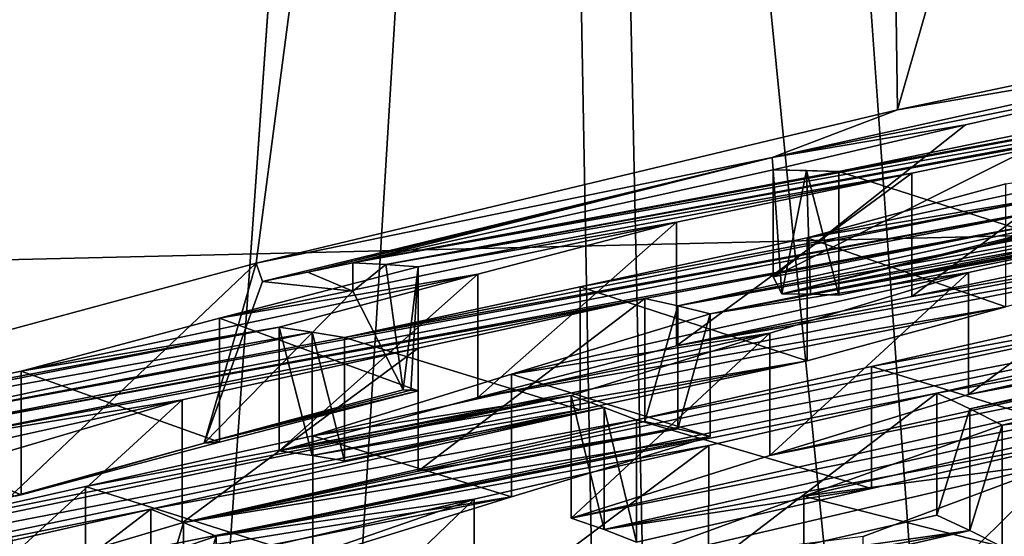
# Model space of a CAD drawing. Header units: metres. Extents: x -24 to 24, y -69 to 184.
# Tile 403 of 656: x -5.374 to -4.863, y 129.12 to 129.388. Entities that reach past the tile are written whole.
import ezdxf

# ---------------------------------------------------------------- set-up
doc = ezdxf.new("R2010")
doc.units = ezdxf.units.M
for name, color, linetype in [('1072', 7, 'CONTINUOUS'), ('1078', 7, 'CONTINUOUS'), ('1095', 7, 'CONTINUOUS'), ('1167', 7, 'CONTINUOUS'), ('1275', 7, 'CONTINUOUS'), ('1326', 7, 'CONTINUOUS'), ('1656', 7, 'CONTINUOUS'), ('1685', 7, 'CONTINUOUS'), ('1890', 7, 'CONTINUOUS'), ('1947', 7, 'CONTINUOUS'), ('2019', 7, 'CONTINUOUS'), ('2134', 7, 'CONTINUOUS'), ('2264', 7, 'CONTINUOUS'), ('2271', 7, 'CONTINUOUS'), ('2456', 7, 'CONTINUOUS'), ('2581', 7, 'CONTINUOUS'), ('2588', 7, 'CONTINUOUS'), ('2609', 7, 'CONTINUOUS'), ('2640', 7, 'CONTINUOUS'), ('2697', 7, 'CONTINUOUS'), ('2798', 7, 'CONTINUOUS'), ('2887', 7, 'CONTINUOUS'), ('2903', 7, 'CONTINUOUS'), ('2945', 7, 'CONTINUOUS'), ('2960', 7, 'CONTINUOUS'), ('3043', 7, 'CONTINUOUS'), ('3067', 7, 'CONTINUOUS'), ('3114', 7, 'CONTINUOUS'), ('3207', 7, 'CONTINUOUS'), ('3247', 7, 'CONTINUOUS'), ('3285', 7, 'CONTINUOUS'), ('3554', 7, 'CONTINUOUS'), ('3559', 7, 'CONTINUOUS'), ('3583', 7, 'CONTINUOUS'), ('3653', 7, 'CONTINUOUS'), ('367', 7, 'CONTINUOUS'), ('3671', 7, 'CONTINUOUS'), ('369', 7, 'CONTINUOUS'), ('373', 7, 'CONTINUOUS'), ('383', 7, 'CONTINUOUS'), ('3860', 7, 'CONTINUOUS'), ('3861', 7, 'CONTINUOUS'), ('3895', 7, 'CONTINUOUS'), ('3967', 7, 'CONTINUOUS'), ('424', 3, 'CONTINUOUS'), ('426', 3, 'CONTINUOUS'), ('434', 7, 'CONTINUOUS'), ('475', 7, 'CONTINUOUS'), ('554', 2, 'CONTINUOUS'), ('563', 2, 'CONTINUOUS'), ('761', 7, 'CONTINUOUS')]:
    doc.layers.add(name, color=color, linetype=linetype)

msp = doc.modelspace()

# ---------------------------------------------------------------- linework, layer by layer
at = {"layer": '1072'}
for points in [[(-5.049646, 129.18, 225.76397), (-5.032533, 129.176279, 225.630396), (-5.167348, 129.154237, 225.821346)], [(-5.167348, 129.154237, 225.821346), (-5.032533, 129.176279, 225.630396), (-5.289677, 129.127395, 225.880996)], [(-5.032533, 129.176279, 225.630396), (-5.015734, 129.172234, 225.499379), (-5.289677, 129.127395, 225.880996)], [(-5.289677, 129.127395, 225.880996), (-5.015734, 129.172234, 225.499379), (-5.392761, 129.096849, 225.807292)], [(-5.015734, 129.172234, 225.499379), (-5.118815, 129.141, 225.425862), (-5.392761, 129.096849, 225.807292)], [(-5.392761, 129.096849, 225.807292), (-5.118815, 129.141, 225.425862), (-5.495796, 129.06559, 225.733817)], [(-5.118815, 129.141, 225.425862), (-5.221854, 129.109009, 225.35258), (-5.495796, 129.06559, 225.733817)]]:
    msp.add_3dface(points, dxfattribs=at)
at = {"layer": '1078'}
for points in [[(-5.049646, 129.18, 225.76397), (-5.167348, 129.154237, 225.821346), (-5.049646, 129.243716, 225.746897)], [(-5.049646, 129.243716, 225.746897), (-5.167348, 129.154237, 225.821346), (-5.167334, 129.218048, 225.804242)], [(-5.167334, 129.218048, 225.804242), (-5.289677, 129.127395, 225.880996), (-5.289677, 129.191299, 225.863873)], [(-5.167348, 129.154237, 225.821346), (-5.289677, 129.127395, 225.880996), (-5.167334, 129.218048, 225.804242)]]:
    msp.add_3dface(points, dxfattribs=at)
at = {"layer": '1095'}
for points in [[(-4.965852, 129.310211, 226.815088), (-4.983001, 129.310519, 226.949859), (-4.978527, 129.246195, 226.931913)], [(-4.978527, 129.246195, 226.931913), (-4.983001, 129.310519, 226.949859), (-4.983001, 129.254991, 226.964737)], [(-4.963662, 129.245955, 226.815089), (-4.965852, 129.310211, 226.815088), (-4.978527, 129.246195, 226.931913)], [(-4.949089, 129.245525, 226.700602), (-4.965852, 129.310211, 226.815088), (-4.963662, 129.245955, 226.815089)], [(-4.949089, 129.309656, 226.683418), (-4.965852, 129.310211, 226.815088), (-4.949089, 129.245525, 226.700602)]]:
    msp.add_3dface(points, dxfattribs=at)
at = {"layer": '1167'}
for points in [[(-5.201118, 129.262229, 226.933069), (-5.201118, 129.247559, 226.937), (-5.224496, 129.257425, 226.944382)], [(-5.248019, 129.252587, 226.955765), (-5.224496, 129.257425, 226.944382), (-5.201118, 129.247559, 226.937)]]:
    msp.add_3dface(points, dxfattribs=at)
at = {"layer": '1275'}
for points in [[(-4.827066, 129.334616, 226.624404), (-4.949089, 129.309656, 226.683418), (-4.827074, 129.270575, 226.641567)], [(-4.949089, 129.309656, 226.683418), (-4.949089, 129.245525, 226.700602), (-4.827074, 129.270575, 226.641567)]]:
    msp.add_3dface(points, dxfattribs=at)
at = {"layer": '1326'}
for points in [[(-4.98488, 129.162325, 225.239459), (-4.881807, 129.193927, 225.312872), (-4.624659, 129.242616, 225.062292)], [(-4.607864, 129.237745, 224.931528), (-4.98488, 129.162325, 225.239459), (-4.624659, 129.242616, 225.062292)], [(-4.881807, 129.193927, 225.312872), (-4.759445, 129.221068, 225.253127), (-4.624659, 129.242616, 225.062292)], [(-4.607864, 129.237745, 224.931528), (-4.710926, 129.205307, 224.858347), (-5.087926, 129.129939, 225.166277)], [(-4.98488, 129.162325, 225.239459), (-4.607864, 129.237745, 224.931528), (-5.087926, 129.129939, 225.166277)], [(-5.087926, 129.129939, 225.166277), (-4.710926, 129.205307, 224.858347), (-5.070844, 129.123914, 225.033561)], [(-4.710926, 129.205307, 224.858347), (-4.813984, 129.17203, 224.785396), (-5.070844, 129.123914, 225.033561)], [(-5.070844, 129.123914, 225.033561), (-4.813984, 129.17203, 224.785396), (-4.932081, 129.145215, 224.843224)], [(-5.054015, 129.117496, 224.902939), (-5.070844, 129.123914, 225.033561), (-4.932081, 129.145215, 224.843224)]]:
    msp.add_3dface(points, dxfattribs=at)
at = {"layer": '1656'}
for points in [[(-4.864262, 129.178078, 224.30668), (-4.967192, 129.141259, 224.234779), (-4.864262, 129.115079, 224.323561)], [(-4.967192, 129.141259, 224.234779), (-5.070381, 129.103567, 224.162905), (-4.967192, 129.078221, 224.25167)], [(-4.864262, 129.115079, 224.323561), (-4.967192, 129.141259, 224.234779), (-4.967192, 129.078221, 224.25167)]]:
    msp.add_3dface(points, dxfattribs=at)
at = {"layer": '1685'}
for points in [[(-4.911172, 129.308764, 226.420871), (-4.793248, 129.333227, 226.363748), (-4.911164, 129.24479, 226.43801)], [(-4.911164, 129.24479, 226.43801), (-4.793248, 129.333227, 226.363748), (-4.793248, 129.269341, 226.380866)], [(-5.033279, 129.219256, 226.497218), (-4.911172, 129.308764, 226.420871), (-4.911164, 129.24479, 226.43801)], [(-5.033279, 129.283323, 226.480051), (-4.911172, 129.308764, 226.420871), (-5.033279, 129.219256, 226.497218)]]:
    msp.add_3dface(points, dxfattribs=at)
at = {"layer": '1890'}
for points in [[(-5.049646, 129.18, 225.76397), (-5.049646, 129.243716, 225.746897), (-5.032533, 129.239923, 225.613343)], [(-5.032533, 129.176279, 225.630396), (-5.049646, 129.18, 225.76397), (-5.032533, 129.239923, 225.613343)], [(-5.015734, 129.235809, 225.482344), (-5.032533, 129.176279, 225.630396), (-5.032533, 129.239923, 225.613343)], [(-5.015734, 129.172234, 225.499379), (-5.032533, 129.176279, 225.630396), (-5.015734, 129.235809, 225.482344)]]:
    msp.add_3dface(points, dxfattribs=at)
at = {"layer": '1947'}
for points in [[(-5.22228, 129.226369, 226.196955), (-5.239398, 129.228914, 226.33089), (-5.22228, 129.162344, 226.21411)], [(-5.22228, 129.162344, 226.21411), (-5.239398, 129.228914, 226.33089), (-5.239398, 129.164814, 226.348065)], [(-5.205487, 129.159592, 226.082793), (-5.22228, 129.226369, 226.196955), (-5.22228, 129.162344, 226.21411)], [(-5.205487, 129.223545, 226.065657), (-5.22228, 129.226369, 226.196955), (-5.205487, 129.159592, 226.082793)]]:
    msp.add_3dface(points, dxfattribs=at)
at = {"layer": '2019'}
for points in [[(-5.087926, 129.129939, 225.166277), (-5.070844, 129.123914, 225.033561), (-5.087926, 129.193409, 225.14927)], [(-5.087926, 129.193409, 225.14927), (-5.070844, 129.123914, 225.033561), (-5.070844, 129.187318, 225.016573)], [(-5.070844, 129.187318, 225.016573), (-5.054015, 129.117496, 224.902939), (-5.054015, 129.180837, 224.885967)], [(-5.070844, 129.123914, 225.033561), (-5.054015, 129.117496, 224.902939), (-5.070844, 129.187318, 225.016573)]]:
    msp.add_3dface(points, dxfattribs=at)
at = {"layer": '2134'}
for points in [[(-4.898174, 129.131496, 224.585833), (-4.881109, 129.123526, 224.453773), (-5.016551, 129.104359, 224.643868)], [(-5.138205, 129.076449, 224.703514), (-4.881109, 129.123526, 224.453773), (-5.241178, 129.040706, 224.631291)], [(-4.881109, 129.123526, 224.453773), (-4.864262, 129.115079, 224.323561), (-5.241178, 129.040706, 224.631291)], [(-5.016551, 129.104359, 224.643868), (-4.881109, 129.123526, 224.453773), (-5.138205, 129.076449, 224.703514)]]:
    msp.add_3dface(points, dxfattribs=at)
at = {"layer": '2264'}
for points in [[(-4.15008, 129.4526, 225.676093), (-4.793248, 129.333227, 226.363748), (-5.183981, 129.261328, 226.798547)], [(-4.541219, 129.380722, 226.114079), (-4.15008, 129.4526, 225.676093), (-5.183981, 129.261328, 226.798547)], [(-4.541219, 129.380722, 226.114079), (-5.201118, 129.262229, 226.933069), (-4.557967, 129.38156, 226.245557)], [(-5.201118, 129.262229, 226.933069), (-4.949089, 129.309656, 226.683418), (-4.557967, 129.38156, 226.245557)], [(-5.201118, 129.262229, 226.933069), (-4.541219, 129.380722, 226.114079), (-5.183981, 129.261328, 226.798547)], [(-4.983677, 129.316898, 227.19578), (-4.707585, 129.377813, 227.423117), (-4.776881, 129.357949, 227.10089)], [(-4.949089, 129.309656, 226.683418), (-4.827066, 129.334616, 226.624404), (-4.557967, 129.38156, 226.245557)], [(-5.032533, 129.239923, 225.613343), (-4.406526, 129.361774, 225.059971), (-4.641776, 129.310335, 225.178749)], [(-5.032533, 129.239923, 225.613343), (-4.797617, 129.291189, 225.497234), (-4.406526, 129.361774, 225.059971)], [(-4.983677, 129.316898, 227.19578), (-4.776881, 129.357949, 227.10089), (-4.883315, 129.33382, 227.022805)], [(-4.793248, 129.333227, 226.363748), (-4.911172, 129.308764, 226.420871), (-5.183981, 129.261328, 226.798547)], [(-4.983001, 129.310519, 226.949859), (-4.983677, 129.316898, 227.19578), (-4.883315, 129.33382, 227.022805)], [(-4.862439, 129.303231, 226.023209), (-4.728512, 129.325983, 225.836418), (-4.965456, 129.275194, 225.948886)], [(-4.728512, 129.325983, 225.836418), (-4.831528, 129.29769, 225.762163), (-4.965456, 129.275194, 225.948886)], [(-5.224496, 129.257425, 226.944382), (-5.248019, 129.252587, 226.955765), (-4.983677, 129.316898, 227.19578)], [(-5.201118, 129.262229, 226.933069), (-5.224496, 129.257425, 226.944382), (-4.983677, 129.316898, 227.19578)], [(-4.983001, 129.310519, 226.949859), (-5.201118, 129.262229, 226.933069), (-4.983677, 129.316898, 227.19578)], [(-4.983001, 129.310519, 226.949859), (-4.949089, 129.309656, 226.683418), (-5.201118, 129.262229, 226.933069)], [(-5.015734, 129.235809, 225.482344), (-5.032533, 129.239923, 225.613343), (-4.641776, 129.310335, 225.178749)], [(-4.759423, 129.284391, 225.236151), (-5.015734, 129.235809, 225.482344), (-4.641776, 129.310335, 225.178749)], [(-4.983001, 129.310519, 226.949859), (-4.965852, 129.310211, 226.815088), (-4.949089, 129.309656, 226.683418)], [(-4.646144, 129.240225, 224.319757), (-4.272186, 129.314095, 224.016337), (-4.881109, 129.186585, 224.436877)], [(-4.272186, 129.314095, 224.016337), (-4.864262, 129.178078, 224.30668), (-4.881109, 129.186585, 224.436877)], [(-4.255118, 129.305341, 223.884469), (-4.864262, 129.178078, 224.30668), (-4.272186, 129.314095, 224.016337)], [(-5.183981, 129.261328, 226.798547), (-4.911172, 129.308764, 226.420871), (-5.167207, 129.26018, 226.666947)], [(-4.911172, 129.308764, 226.420871), (-5.033279, 129.283323, 226.480051), (-5.167207, 129.26018, 226.666947)], [(-4.864262, 129.178078, 224.30668), (-4.255118, 129.305341, 223.884469), (-4.490304, 129.251536, 224.003371)], [(-5.205487, 129.223545, 226.065657), (-4.831528, 129.29769, 225.762163), (-4.814402, 129.294598, 225.628318)], [(-4.831528, 129.29769, 225.762163), (-5.205487, 129.223545, 226.065657), (-5.083192, 129.249899, 226.006152)], [(-4.965456, 129.275194, 225.948886), (-4.831528, 129.29769, 225.762163), (-5.083192, 129.249899, 226.006152)], [(-5.457516, 129.175979, 226.315345), (-5.205487, 129.223545, 226.065657), (-4.814402, 129.294598, 225.628318)], [(-5.440409, 129.172801, 226.181667), (-5.457516, 129.175979, 226.315345), (-4.814402, 129.294598, 225.628318)], [(-4.797617, 129.291189, 225.497234), (-5.440409, 129.172801, 226.181667), (-4.814402, 129.294598, 225.628318)], [(-4.797617, 129.291189, 225.497234), (-5.049646, 129.243716, 225.746897), (-5.440409, 129.172801, 226.181667)], [(-5.049646, 129.243716, 225.746897), (-4.797617, 129.291189, 225.497234), (-5.032533, 129.239923, 225.613343)], [(-5.270305, 129.233523, 226.592188), (-5.033279, 129.283323, 226.480051), (-5.136378, 129.256475, 226.405343)], [(-5.167207, 129.26018, 226.666947), (-5.033279, 129.283323, 226.480051), (-5.270305, 129.233523, 226.592188)], [(-4.881807, 129.257342, 225.29588), (-5.015734, 129.235809, 225.482344), (-4.759423, 129.284391, 225.236151)], [(-5.373326, 129.206174, 226.517677), (-5.270305, 129.233523, 226.592188), (-5.136378, 129.256475, 226.405343)], [(-5.239398, 129.228914, 226.33089), (-5.373326, 129.206174, 226.517677), (-5.136378, 129.256475, 226.405343)], [(-4.680056, 129.255194, 224.582417), (-5.288973, 129.127695, 225.002908), (-5.054015, 129.180837, 224.885967)], [(-5.288973, 129.127695, 225.002908), (-4.680056, 129.255194, 224.582417), (-4.662978, 129.247944, 224.450066)], [(-4.881807, 129.257342, 225.29588), (-4.98488, 129.225767, 225.22246), (-5.118815, 129.204601, 225.40882)], [(-5.015734, 129.235809, 225.482344), (-4.881807, 129.257342, 225.29588), (-5.118815, 129.204601, 225.40882)], [(-4.680056, 129.255194, 224.582417), (-5.054015, 129.180837, 224.885967), (-4.9321, 129.208453, 224.826287)], [(-4.813984, 129.235178, 224.768475), (-4.680056, 129.255194, 224.582417), (-4.9321, 129.208453, 224.826287)], [(-4.608928, 129.224192, 224.061567), (-4.864262, 129.178078, 224.30668), (-4.490304, 129.251536, 224.003371)], [(-5.272132, 129.120495, 224.872407), (-5.288973, 129.127695, 225.002908), (-4.662978, 129.247944, 224.450066)], [(-5.272132, 129.120495, 224.872407), (-4.662978, 129.247944, 224.450066), (-4.898174, 129.194616, 224.56892)], [(-4.662978, 129.247944, 224.450066), (-4.646144, 129.240225, 224.319757), (-4.898174, 129.194616, 224.56892)], [(-5.049646, 129.243716, 225.746897), (-5.423605, 129.169339, 226.050452), (-5.440409, 129.172801, 226.181667)], [(-5.049646, 129.243716, 225.746897), (-5.167334, 129.218048, 225.804242), (-5.423605, 129.169339, 226.050452)], [(-4.898174, 129.194616, 224.56892), (-4.646144, 129.240225, 224.319757), (-4.881109, 129.186585, 224.436877)], [(-5.475184, 129.184501, 226.567164), (-5.239398, 129.228914, 226.33089), (-5.580078, 129.162121, 226.618142)], [(-5.239398, 129.228914, 226.33089), (-5.22228, 129.226369, 226.196955), (-5.580078, 129.162121, 226.618142)], [(-5.373326, 129.206174, 226.517677), (-5.239398, 129.228914, 226.33089), (-5.475184, 129.184501, 226.567164)], [(-5.22228, 129.226369, 226.196955), (-5.457516, 129.175979, 226.315345), (-5.580078, 129.162121, 226.618142)], [(-5.457516, 129.175979, 226.315345), (-5.22228, 129.226369, 226.196955), (-5.205487, 129.223545, 226.065657)], [(-5.118815, 129.204601, 225.40882), (-4.98488, 129.225767, 225.22246), (-5.221854, 129.172638, 225.335531)], [(-4.98488, 129.225767, 225.22246), (-5.087926, 129.193409, 225.14927), (-5.221854, 129.172638, 225.335531)], [(-4.730335, 129.196194, 224.121131), (-4.864262, 129.178078, 224.30668), (-4.608928, 129.224192, 224.061567)], [(-5.167334, 129.218048, 225.804242), (-5.289677, 129.191299, 225.863873), (-5.423605, 129.169339, 226.050452)], [(-5.696841, 129.066218, 225.56966), (-5.087926, 129.193409, 225.14927), (-5.070844, 129.187318, 225.016573)], [(-5.696841, 129.066218, 225.56966), (-5.461885, 129.118857, 225.452872), (-5.087926, 129.193409, 225.14927)], [(-5.087926, 129.193409, 225.14927), (-5.461885, 129.118857, 225.452872), (-5.339899, 129.146209, 225.393233)], [(-5.221854, 129.172638, 225.335531), (-5.087926, 129.193409, 225.14927), (-5.339899, 129.146209, 225.393233)], [(-5.016534, 129.167578, 224.626921), (-5.272132, 129.120495, 224.872407), (-4.898174, 129.194616, 224.56892)], [(-4.833223, 129.158783, 224.049421), (-4.967192, 129.141259, 224.234779), (-4.730335, 129.196194, 224.121131)], [(-4.967192, 129.141259, 224.234779), (-4.864262, 129.178078, 224.30668), (-4.730335, 129.196194, 224.121131)], [(-5.526693, 129.139122, 225.976656), (-5.289677, 129.191299, 225.863873), (-5.392762, 129.160777, 225.790162)], [(-5.423605, 129.169339, 226.050452), (-5.289677, 129.191299, 225.863873), (-5.526693, 129.139122, 225.976656)], [(-5.680003, 129.060053, 225.4389), (-5.696841, 129.066218, 225.56966), (-5.070844, 129.187318, 225.016573)], [(-5.306044, 129.134498, 225.135326), (-5.680003, 129.060053, 225.4389), (-5.070844, 129.187318, 225.016573)], [(-5.306044, 129.134498, 225.135326), (-5.070844, 129.187318, 225.016573), (-5.054015, 129.180837, 224.885967)], [(-5.288973, 129.127695, 225.002908), (-5.306044, 129.134498, 225.135326), (-5.054015, 129.180837, 224.885967)], [(-5.138205, 129.139762, 224.68655), (-5.272132, 129.120495, 224.872407), (-5.016534, 129.167578, 224.626921)], [(-4.902542, 129.097406, 223.71719), (-4.528584, 129.168191, 223.414597), (-5.137555, 129.043084, 223.834876)], [(-4.528584, 129.168191, 223.414597), (-5.12066, 129.030533, 223.70538), (-5.137555, 129.043084, 223.834876)], [(-5.12066, 129.030533, 223.70538), (-4.528584, 129.168191, 223.414597), (-4.511578, 129.15479, 223.284456)], [(-4.782111, 129.125398, 223.658045), (-4.528584, 129.168191, 223.414597), (-4.902542, 129.097406, 223.71719)], [(-4.936454, 129.120449, 223.977687), (-5.070381, 129.103567, 224.162905), (-4.833223, 129.158783, 224.049421)], [(-5.070381, 129.103567, 224.162905), (-4.967192, 129.141259, 224.234779), (-4.833223, 129.158783, 224.049421)], [(-5.12066, 129.030533, 223.70538), (-4.511578, 129.15479, 223.284456), (-4.746702, 129.10059, 223.402982)], [(-5.241178, 129.104056, 224.614316), (-5.37513, 129.085281, 224.800022), (-5.138205, 129.139762, 224.68655)], [(-5.37513, 129.085281, 224.800022), (-5.272132, 129.120495, 224.872407), (-5.138205, 129.139762, 224.68655)], [(-5.680003, 129.060053, 225.4389), (-5.306044, 129.134498, 225.135326), (-5.424271, 129.107751, 225.193192)]]:
    msp.add_3dface(points, dxfattribs=at)
at = {"layer": '2271'}
for points in [[(-5.175141, 129.196489, 226.746405), (-5.171164, 129.196225, 226.715202), (-5.278389, 129.16882, 226.643143)], [(-5.167207, 129.195948, 226.684158), (-5.278389, 129.16882, 226.643143), (-5.171164, 129.196225, 226.715202)], [(-5.167207, 129.195948, 226.684158), (-5.270305, 129.169277, 226.609403), (-5.278389, 129.16882, 226.643143)], [(-5.379429, 129.14061, 226.537862), (-5.278389, 129.16882, 226.643143), (-5.376376, 129.141261, 226.536379)], [(-5.278389, 129.16882, 226.643143), (-5.373326, 129.141911, 226.534897), (-5.376376, 129.141261, 226.536379)], [(-5.270305, 129.169277, 226.609403), (-5.373326, 129.141911, 226.534897), (-5.278389, 129.16882, 226.643143)]]:
    msp.add_3dface(points, dxfattribs=at)
at = {"layer": '2456'}
for points in [[(-4.983001, 129.254991, 226.964737), (-4.776881, 129.357949, 227.10089), (-4.776881, 129.295926, 227.117509)], [(-4.776881, 129.357949, 227.10089), (-4.983001, 129.254991, 226.964737), (-4.883315, 129.33382, 227.022805)], [(-4.983001, 129.254991, 226.964737), (-4.983001, 129.310519, 226.949859), (-4.883315, 129.33382, 227.022805)]]:
    msp.add_3dface(points, dxfattribs=at)
at = {"layer": '2581'}
msp.add_3dface([(-4.782111, 129.125398, 223.658045), (-4.902542, 129.097406, 223.71719), (-4.782111, 129.06267, 223.674853)], dxfattribs=at)
at = {"layer": '2588'}
for points in [[(-4.881807, 129.193927, 225.312872), (-4.98488, 129.162325, 225.239459), (-4.881807, 129.257342, 225.29588)], [(-4.98488, 129.162325, 225.239459), (-4.98488, 129.225767, 225.22246), (-4.881807, 129.257342, 225.29588)], [(-5.087926, 129.129939, 225.166277), (-5.087926, 129.193409, 225.14927), (-4.98488, 129.225767, 225.22246)], [(-4.98488, 129.162325, 225.239459), (-5.087926, 129.129939, 225.166277), (-4.98488, 129.225767, 225.22246)]]:
    msp.add_3dface(points, dxfattribs=at)
at = {"layer": '2609'}
for points in [[(-4.918526, 129.341578, 227.287887), (-4.567607, 129.415783, 227.564824), (-4.707585, 129.377813, 227.423117)], [(-4.918526, 129.341578, 227.287887), (-4.707585, 129.377813, 227.423117), (-4.983677, 129.316898, 227.19578)], [(-5.251303, 129.262071, 226.991161), (-4.918526, 129.341578, 227.287887), (-4.983677, 129.316898, 227.19578)], [(-5.248019, 129.252587, 226.955765), (-5.251303, 129.262071, 226.991161), (-4.983677, 129.316898, 227.19578)], [(-5.565138, 129.17745, 226.675353), (-5.251303, 129.262071, 226.991161), (-5.379429, 129.14061, 226.537862)], [(-5.251303, 129.262071, 226.991161), (-5.278389, 129.16882, 226.643143), (-5.379429, 129.14061, 226.537862)], [(-5.251303, 129.262071, 226.991161), (-5.248019, 129.252587, 226.955765), (-5.278389, 129.16882, 226.643143)], [(-5.248019, 129.252587, 226.955765), (-5.201118, 129.247559, 226.937), (-5.278389, 129.16882, 226.643143)], [(-5.201118, 129.247559, 226.937), (-5.175141, 129.196489, 226.746405), (-5.278389, 129.16882, 226.643143)]]:
    msp.add_3dface(points, dxfattribs=at)
at = {"layer": '2640'}
msp.add_3dface([(-5.272132, 129.057028, 224.889413), (-5.272132, 129.120495, 224.872407), (-5.37513, 129.085281, 224.800022)], dxfattribs=at)
at = {"layer": '2697'}
for points in [[(-4.862439, 129.239482, 226.040291), (-5.136378, 129.192392, 226.422514), (-4.759337, 129.266778, 226.114881)], [(-5.136378, 129.192392, 226.422514), (-5.033279, 129.219256, 226.497218), (-4.759337, 129.266778, 226.114881)], [(-5.033279, 129.219256, 226.497218), (-4.911164, 129.24479, 226.43801), (-4.776098, 129.268199, 226.24631)], [(-4.759337, 129.266778, 226.114881), (-5.033279, 129.219256, 226.497218), (-4.776098, 129.268199, 226.24631)], [(-4.911164, 129.24479, 226.43801), (-4.793248, 129.269341, 226.380866), (-4.776098, 129.268199, 226.24631)], [(-4.965456, 129.211427, 225.965972), (-5.239398, 129.164814, 226.348065), (-4.862439, 129.239482, 226.040291)], [(-5.239398, 129.164814, 226.348065), (-5.136378, 129.192392, 226.422514), (-4.862439, 129.239482, 226.040291)], [(-5.22228, 129.162344, 226.21411), (-5.239398, 129.164814, 226.348065), (-4.965456, 129.211427, 225.965972)], [(-5.083197, 129.18604, 226.023265), (-5.22228, 129.162344, 226.21411), (-4.965456, 129.211427, 225.965972)], [(-5.205487, 129.159592, 226.082793), (-5.22228, 129.162344, 226.21411), (-5.083197, 129.18604, 226.023265)]]:
    msp.add_3dface(points, dxfattribs=at)
at = {"layer": '2798'}
for points in [[(-4.936454, 129.120449, 223.977687), (-4.833223, 129.158783, 224.049421), (-4.936454, 129.057519, 223.994549)], [(-4.936454, 129.057519, 223.994549), (-4.833223, 129.158783, 224.049421), (-4.833223, 129.095895, 224.066272)]]:
    msp.add_3dface(points, dxfattribs=at)
at = {"layer": '2887'}
for points in [[(-4.978527, 129.246195, 226.931913), (-4.983001, 129.254991, 226.964737), (-4.776881, 129.295926, 227.117509)], [(-4.978527, 129.246195, 226.931913), (-4.776881, 129.295926, 227.117509), (-4.874931, 129.270927, 227.024214)], [(-4.776881, 129.295926, 227.117509), (-4.769501, 129.295135, 227.114556), (-4.874931, 129.270927, 227.024214)]]:
    msp.add_3dface(points, dxfattribs=at)
at = {"layer": '2903'}
for points in [[(-5.306044, 129.134498, 225.135326), (-5.306044, 129.070905, 225.152366), (-5.424288, 129.044059, 225.210265)], [(-5.306044, 129.134498, 225.135326), (-5.424288, 129.044059, 225.210265), (-5.424271, 129.107751, 225.193192)]]:
    msp.add_3dface(points, dxfattribs=at)
at = {"layer": '2945'}
for points in [[(-4.813984, 129.17203, 224.785396), (-4.813984, 129.235178, 224.768475), (-4.9321, 129.208453, 224.826287)], [(-5.054015, 129.180837, 224.885967), (-4.932081, 129.145215, 224.843224), (-4.9321, 129.208453, 224.826287)], [(-4.932081, 129.145215, 224.843224), (-4.813984, 129.17203, 224.785396), (-4.9321, 129.208453, 224.826287)], [(-5.054015, 129.117496, 224.902939), (-4.932081, 129.145215, 224.843224), (-5.054015, 129.180837, 224.885967)]]:
    msp.add_3dface(points, dxfattribs=at)
at = {"layer": '2960'}
for points in [[(-4.881807, 129.193927, 225.312872), (-4.881807, 129.257342, 225.29588), (-4.759423, 129.284391, 225.236151)], [(-4.759445, 129.221068, 225.253127), (-4.881807, 129.193927, 225.312872), (-4.759423, 129.284391, 225.236151)]]:
    msp.add_3dface(points, dxfattribs=at)
at = {"layer": '3043'}
for points in [[(-5.373326, 129.206174, 226.517677), (-5.475184, 129.184501, 226.567164), (-5.373326, 129.141911, 226.534897)], [(-5.373326, 129.141911, 226.534897), (-5.475184, 129.184501, 226.567164), (-5.376376, 129.141261, 226.536379)]]:
    msp.add_3dface(points, dxfattribs=at)
at = {"layer": '3067'}
for points in [[(-4.936454, 129.057519, 223.994549), (-4.456392, 129.169189, 223.758764), (-4.559202, 129.130387, 223.687489)], [(-4.936454, 129.057519, 223.994549), (-4.833223, 129.095895, 224.066272), (-4.456392, 129.169189, 223.758764)], [(-4.936454, 129.057519, 223.994549), (-4.559202, 129.130387, 223.687489), (-4.919429, 129.046352, 223.863664)], [(-4.559202, 129.130387, 223.687489), (-4.662511, 129.090565, 223.616091), (-4.919429, 129.046352, 223.863664)]]:
    msp.add_3dface(points, dxfattribs=at)
at = {"layer": '3114'}
for points in [[(-4.874931, 129.270927, 227.024214), (-4.502939, 129.342556, 226.735412), (-4.606026, 129.318999, 226.659831)], [(-4.769501, 129.295135, 227.114556), (-4.502939, 129.342556, 226.735412), (-4.874931, 129.270927, 227.024214)], [(-4.978527, 129.246195, 226.931913), (-4.874931, 129.270927, 227.024214), (-4.606026, 129.318999, 226.659831)], [(-4.709058, 129.294684, 226.584499), (-4.978527, 129.246195, 226.931913), (-4.606026, 129.318999, 226.659831)], [(-4.963662, 129.245955, 226.815089), (-4.978527, 129.246195, 226.931913), (-4.709058, 129.294684, 226.584499)], [(-4.963662, 129.245955, 226.815089), (-4.709058, 129.294684, 226.584499), (-4.827074, 129.270575, 226.641567)], [(-4.949089, 129.245525, 226.700602), (-4.963662, 129.245955, 226.815089), (-4.827074, 129.270575, 226.641567)]]:
    msp.add_3dface(points, dxfattribs=at)
at = {"layer": '3207'}
for points in [[(-4.898174, 129.131496, 224.585833), (-5.016551, 129.104359, 224.643868), (-4.898174, 129.194616, 224.56892)], [(-5.016551, 129.104359, 224.643868), (-5.016534, 129.167578, 224.626921), (-4.898174, 129.194616, 224.56892)], [(-5.138205, 129.076449, 224.703514), (-5.138205, 129.139762, 224.68655), (-5.016534, 129.167578, 224.626921)], [(-5.016551, 129.104359, 224.643868), (-5.138205, 129.076449, 224.703514), (-5.016534, 129.167578, 224.626921)]]:
    msp.add_3dface(points, dxfattribs=at)
at = {"layer": '3247'}
for points in [[(-4.898174, 129.131496, 224.585833), (-4.898174, 129.194616, 224.56892), (-4.881109, 129.186585, 224.436877)], [(-4.881109, 129.123526, 224.453773), (-4.898174, 129.131496, 224.585833), (-4.881109, 129.186585, 224.436877)], [(-4.864262, 129.178078, 224.30668), (-4.881109, 129.123526, 224.453773), (-4.881109, 129.186585, 224.436877)], [(-4.864262, 129.178078, 224.30668), (-4.864262, 129.115079, 224.323561), (-4.881109, 129.123526, 224.453773)]]:
    msp.add_3dface(points, dxfattribs=at)
at = {"layer": '3285'}
for points in [[(-5.015734, 129.172234, 225.499379), (-5.015734, 129.235809, 225.482344), (-5.118815, 129.204601, 225.40882)], [(-5.118815, 129.141, 225.425862), (-5.118815, 129.204601, 225.40882), (-5.221854, 129.172638, 225.335531)], [(-5.118815, 129.141, 225.425862), (-5.015734, 129.172234, 225.499379), (-5.118815, 129.204601, 225.40882)], [(-5.221854, 129.109009, 225.35258), (-5.118815, 129.141, 225.425862), (-5.221854, 129.172638, 225.335531)]]:
    msp.add_3dface(points, dxfattribs=at)
at = {"layer": '3554'}
for points in [[(-5.289677, 129.191299, 225.863873), (-5.392761, 129.096849, 225.807292), (-5.392762, 129.160777, 225.790162)], [(-5.289677, 129.127395, 225.880996), (-5.392761, 129.096849, 225.807292), (-5.289677, 129.191299, 225.863873)]]:
    msp.add_3dface(points, dxfattribs=at)
at = {"layer": '3559'}
for points in [[(-5.033279, 129.283323, 226.480051), (-5.033279, 129.219256, 226.497218), (-5.136378, 129.192392, 226.422514)], [(-5.136378, 129.256475, 226.405343), (-5.033279, 129.283323, 226.480051), (-5.136378, 129.192392, 226.422514)], [(-5.239398, 129.164814, 226.348065), (-5.136378, 129.256475, 226.405343), (-5.136378, 129.192392, 226.422514)], [(-5.239398, 129.164814, 226.348065), (-5.239398, 129.228914, 226.33089), (-5.136378, 129.256475, 226.405343)]]:
    msp.add_3dface(points, dxfattribs=at)
at = {"layer": '3583'}
for points in [[(-4.862439, 129.303231, 226.023209), (-4.965456, 129.275194, 225.948886), (-4.862439, 129.239482, 226.040291)], [(-4.965456, 129.275194, 225.948886), (-4.965456, 129.211427, 225.965972), (-4.862439, 129.239482, 226.040291)]]:
    msp.add_3dface(points, dxfattribs=at)
at = {"layer": '3653'}
for points in [[(-5.167207, 129.26018, 226.666947), (-5.270305, 129.233523, 226.592188), (-5.167207, 129.195948, 226.684158)], [(-5.270305, 129.233523, 226.592188), (-5.373326, 129.206174, 226.517677), (-5.270305, 129.169277, 226.609403)], [(-5.270305, 129.233523, 226.592188), (-5.270305, 129.169277, 226.609403), (-5.167207, 129.195948, 226.684158)], [(-5.373326, 129.206174, 226.517677), (-5.373326, 129.141911, 226.534897), (-5.270305, 129.169277, 226.609403)]]:
    msp.add_3dface(points, dxfattribs=at)
at = {"layer": '367'}
for points in [[(-5.396133, -68.3, -23.642002), (-3.255157, 145.2, -24.030532), (-3.445987, 52.476436, -24.00391)], [(-3.255157, 145.2, -24.030532), (-5.396133, -68.3, -23.642002), (-5.396133, 145.2, -23.642002)]]:
    msp.add_3dface(points, dxfattribs=at)
at = {"layer": '3671'}
for points in [[(-5.138205, 129.076449, 224.703514), (-5.241178, 129.040706, 224.631291), (-5.138205, 129.139762, 224.68655)], [(-5.241178, 129.040706, 224.631291), (-5.241178, 129.104056, 224.614316), (-5.138205, 129.139762, 224.68655)]]:
    msp.add_3dface(points, dxfattribs=at)
at = {"layer": '369'}
for points in [[(-4.96888, 125.287837, 23.735474), (-5.396133, 145.2, 23.642002), (-6.892024, 125.285104, 23.25)], [(-3.255157, 145.2, 24.030532), (-5.396133, 145.2, 23.642002), (-4.96888, 125.287837, 23.735474)], [(-2.998952, 125.286926, 24.063848), (-3.255157, 145.2, 24.030532), (-4.96888, 125.287837, 23.735474)]]:
    msp.add_3dface(points, dxfattribs=at)
at = {"layer": '373'}
for points in [[(0, 146.423799, 240.142002), (-6.403596, 117.199254, 32.493216), (-6.468189, 146.382367, 240.147825)], [(-5.725305, 117.232454, 32.670329), (-6.403596, 117.199254, 32.493216), (0, 146.423799, 240.142002)], [(-5.042963, 117.261956, 32.827448), (-5.725305, 117.232454, 32.670329), (0, 146.423799, 240.142002)], [(-4.357656, 117.287707, 32.964383), (-5.042963, 117.261956, 32.827448), (0, 146.423799, 240.142002)]]:
    msp.add_3dface(points, dxfattribs=at)
at = {"layer": '383'}
for points in [[(-3.470757, 130.184352, 242.535831), (-6.982906, 130.072826, 242.312729), (-3.524658, 129.308164, 242.16858)], [(-6.982906, 130.072826, 242.312729), (-7.035918, 129.641833, 242.114452), (-3.524658, 129.308164, 242.16858)], [(-7.035918, 129.641833, 242.114452), (-7.086823, 129.223272, 241.890633), (-3.524658, 129.308164, 242.16858)], [(-3.524658, 129.308164, 242.16858), (-7.086823, 129.223272, 241.890633), (-3.57438, 128.481626, 241.6997)], [(-7.086823, 129.223272, 241.890633), (-7.135439, 128.818635, 241.642069), (-3.57438, 128.481626, 241.6997)]]:
    msp.add_3dface(points, dxfattribs=at)
at = {"layer": '3860'}
for points in [[(-4.965456, 129.275194, 225.948886), (-5.083192, 129.249899, 226.006152), (-4.965456, 129.211427, 225.965972)], [(-5.083192, 129.249899, 226.006152), (-5.205487, 129.223545, 226.065657), (-5.083197, 129.18604, 226.023265)], [(-5.083192, 129.249899, 226.006152), (-5.083197, 129.18604, 226.023265), (-4.965456, 129.211427, 225.965972)], [(-5.205487, 129.223545, 226.065657), (-5.205487, 129.159592, 226.082793), (-5.083197, 129.18604, 226.023265)]]:
    msp.add_3dface(points, dxfattribs=at)
at = {"layer": '3861'}
for points in [[(-5.221854, 129.109009, 225.35258), (-5.221854, 129.172638, 225.335531), (-5.339899, 129.146209, 225.393233)], [(-5.461885, 129.118857, 225.452872), (-5.339882, 129.08249, 225.410299), (-5.339899, 129.146209, 225.393233)], [(-5.339882, 129.08249, 225.410299), (-5.221854, 129.109009, 225.35258), (-5.339899, 129.146209, 225.393233)]]:
    msp.add_3dface(points, dxfattribs=at)
at = {"layer": '3895'}
for points in [[(-5.201118, 129.247559, 226.937), (-5.201118, 129.262229, 226.933069), (-5.183981, 129.261328, 226.798547)], [(-5.201118, 129.247559, 226.937), (-5.183981, 129.261328, 226.798547), (-5.175141, 129.196489, 226.746405)], [(-5.183981, 129.261328, 226.798547), (-5.167207, 129.26018, 226.666947), (-5.175141, 129.196489, 226.746405)], [(-5.167207, 129.26018, 226.666947), (-5.171164, 129.196225, 226.715202), (-5.175141, 129.196489, 226.746405)], [(-5.167207, 129.26018, 226.666947), (-5.167207, 129.195948, 226.684158), (-5.171164, 129.196225, 226.715202)]]:
    msp.add_3dface(points, dxfattribs=at)
at = {"layer": '3967'}
for points in [[(0, 128.97765, 209.284256), (-11.453786, 129.202222, 208.963535), (-5.76376, 130.953572, 216.075348)], [(0, 128.97765, 209.284256), (-5.76376, 130.953572, 216.075348), (-5.177508, 130.773835, 215.463877)], [(0, 128.97765, 209.284256), (-5.177508, 130.773835, 215.463877), (-4.520451, 130.610643, 214.921311)]]:
    msp.add_3dface(points, dxfattribs=at)
at = {"layer": '424'}
for points in [[(-5.35479, 126.51701, 216.746453), (-5.71407, 130.772306, 216.013513), (-5.66198, 126.603138, 217.067887)], [(-5.10498, 130.607556, 215.398656), (-5.71407, 130.772306, 216.013513), (-5.35479, 126.51701, 216.746453)], [(-5.027848, 126.435785, 216.443318), (-5.10498, 130.607556, 215.398656), (-5.35479, 126.51701, 216.746453)], [(-4.682702, 126.35985, 216.159925), (-5.10498, 130.607556, 215.398656), (-5.027848, 126.435785, 216.443318)], [(-4.428965, 130.463094, 214.859518), (-5.10498, 130.607556, 215.398656), (-4.682702, 126.35985, 216.159925)]]:
    msp.add_3dface(points, dxfattribs=at)
at = {"layer": '426'}
for points in [[(-4.949928, 131.556108, 226.666105), (-4.238975, 131.699135, 227.199892), (-4.918526, 129.341578, 227.287887)], [(-4.918526, 129.341578, 227.287887), (-4.238975, 131.699135, 227.199892), (-4.567607, 129.415783, 227.564824)], [(-5.589529, 131.392058, 226.053865), (-4.949928, 131.556108, 226.666105), (-5.565138, 129.17745, 226.675353)], [(-5.565138, 129.17745, 226.675353), (-4.949928, 131.556108, 226.666105), (-5.251303, 129.262071, 226.991161)], [(-5.251303, 129.262071, 226.991161), (-4.949928, 131.556108, 226.666105), (-4.918526, 129.341578, 227.287887)]]:
    msp.add_3dface(points, dxfattribs=at)
at = {"layer": '434'}
for points in [[(-6.610481, 142.024182, 235.649947), (-3.901686, 113.657335, 33.551181), (-3.305357, 142.081073, 235.75762)], [(-5.864472, 113.57422, 33.13357), (-4.886055, 113.619935, 33.363486), (-6.610481, 142.024182, 235.649947)], [(-4.886055, 113.619935, 33.363486), (-3.901686, 113.657335, 33.551181), (-6.610481, 142.024182, 235.649947)]]:
    msp.add_3dface(points, dxfattribs=at)
at = {"layer": '475'}
for points in [[(-11.453786, 129.202222, 208.963535), (0, 128.874446, 208.991923), (-11.45821, 129.154064, 208.80872)], [(0, 128.97765, 209.284256), (0, 128.874446, 208.991923), (-11.453786, 129.202222, 208.963535)], [(-11.45821, 129.154064, 208.80872), (0, 128.874446, 208.991923), (-11.461313, 129.109917, 208.695714)]]:
    msp.add_3dface(points, dxfattribs=at)
at = {"layer": '554'}
for points in [[(-6.089002, 145.7, -21.400621), (-4.088499, 117.5, -21.871138), (-4.088427, 145.7, -21.871151)], [(-6.088987, 117.5, -21.400625), (-4.088499, 117.5, -21.871138), (-6.089002, 145.7, -21.400621)]]:
    msp.add_3dface(points, dxfattribs=at)
at = {"layer": '563'}
for points in [[(-6.089002, 145.7, 21.400621), (-4.088427, 145.7, 21.871151), (-6.088987, 117.5, 21.400625)], [(-6.088987, 117.5, 21.400625), (-4.088427, 145.7, 21.871151), (-4.088499, 117.5, 21.871138)]]:
    msp.add_3dface(points, dxfattribs=at)
at = {"layer": '761'}
for points in [[(-5.306044, 129.134498, 225.135326), (-5.288973, 129.127695, 225.002908), (-5.306044, 129.070905, 225.152366)], [(-5.306044, 129.070905, 225.152366), (-5.288973, 129.127695, 225.002908), (-5.288973, 129.064165, 225.01993)], [(-5.288973, 129.127695, 225.002908), (-5.272132, 129.120495, 224.872407), (-5.288973, 129.064165, 225.01993)], [(-5.288973, 129.064165, 225.01993), (-5.272132, 129.120495, 224.872407), (-5.272132, 129.057028, 224.889413)]]:
    msp.add_3dface(points, dxfattribs=at)

doc.saveas('drawing.dxf')
